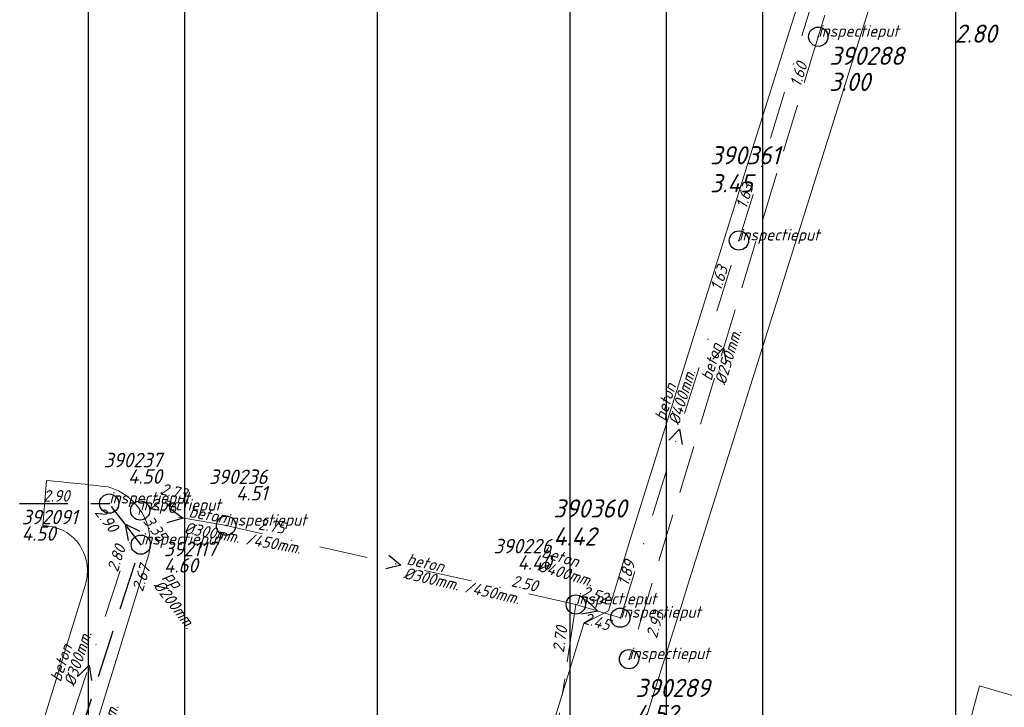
# Model space of a CAD drawing. Extents: x 148869 to 161638, y 453607 to 469810.
# Tile 351 of 656: x 155661 to 155763, y 461794 to 461865. Entities that reach past the tile are written whole.
import ezdxf
from ezdxf.enums import TextEntityAlignment as Align

# ---------------------------------------------------------------- set-up
doc = ezdxf.new("R2010")
doc.units = 0
doc.header["$PDMODE"] = 32
doc.header["$PDSIZE"] = 2
for name, pattern in [('RI-GWA', [18.45, 6, -1.8, 1.75, -1.8, 1.75, -1.8, 1.75, -1.8]), ('RI-HWA', [7.4, 5, -2.4]), ('RI-VWA', [11, 5, -3, 0, -3])]:
    doc.linetypes.add(name, pattern=pattern)
doc.layers.get('0').update_dxf_attribs({"linetype": 'CONTINUOUS'})
doc.layers.get('DEFPOINTS').update_dxf_attribs({"linetype": 'CONTINUOUS'})
for name, color, linetype in [('2022 hatch', 10, 'CONTINUOUS'), ('2024 hatch', 160, 'CONTINUOUS'), ('B-OI-RI-BOB-T18-niet meenemen', 252, 'CONTINUOUS'), ('B-OI-RI-DIAMETER-T18-niet meenemen', 252, 'CONTINUOUS'), ('B-OI-RI-HWA-PUTDEKSELHOOGTE-T25-niet meenemen', 252, 'CONTINUOUS'), ('B-OI-RI-HWA-PUTNUMMER-T25-niet meenemen', 252, 'CONTINUOUS'), ('B-OI-RI-HWA_TRANSPORTLEIDING-G-niet meenemen', 252, 'RI-HWA'), ('B-OI-RI-MATERIAAL-T18-niet meenemen', 252, 'CONTINUOUS'), ('B-OI-RI-STROOMRICHTING-S-niet meenemen', 252, 'CONTINUOUS'), ('B-OI-RI-VWA_PUTDEKSELHOOGTE-T25-niet meenemen', 252, 'CONTINUOUS'), ('gs dwa', 252, 'CONTINUOUS'), ('gs rwa', 252, 'CONTINUOUS')]:
    doc.layers.add(name, color=color, linetype=linetype)
for name, color, linetype, lineweight in [('B-OI-RI-GWA_BOB-T18', 10, 'CONTINUOUS', 18), ('B-OI-RI-GWA_RIOOLPUT-S', 10, 'CONTINUOUS', 25), ('B-OI-RI-GWA_TRANSPORTLEIDING-G', 10, 'RI-GWA', 18), ('B-OI-RI-HWA-BOB-T18', 150, 'CONTINUOUS', 18), ('B-OI-RI-HWA-MATERIAAL-T18', 150, 'CONTINUOUS', 18), ('B-OI-RI-HWA-PUTDEKSELHOOGTE-T25', 150, 'CONTINUOUS', 25), ('B-OI-RI-HWA-PUTNUMMER-T25', 150, 'CONTINUOUS', 25), ('B-OI-RI-HWA_DIAMETER-T18', 150, 'CONTINUOUS', 18), ('B-OI-RI-HWA_RIOOLPUT-S', 150, 'CONTINUOUS', 25), ('B-OI-RI-HWA_TRANSPORTLEIDING-G', 150, 'RI-HWA', 18), ('B-OI-RI-STROOMRICHTING-S', 252, 'CONTINUOUS', 25), ('B-OI-RI-VWA-BOB-T18', 34, 'CONTINUOUS', 18), ('B-OI-RI-VWA-DIAMETER-T18', 34, 'CONTINUOUS', 18), ('B-OI-RI-VWA-MATERIAAL-T18', 34, 'CONTINUOUS', 18), ('B-OI-RI-VWA_PUTDEKSELHOOGTE-T25', 34, 'CONTINUOUS', 25), ('B-OI-RI-VWA_PUTNUMMER-T25', 34, 'CONTINUOUS', 25), ('B-OI-RI-VWA_RIOOLPUT-S', 34, 'CONTINUOUS', 25), ('B-OI-RI-VWA_TRANSPORTLEIDING-G', 34, 'RI-VWA', 18), ('B-OI-RI-VWA_TRANSPORTLEIDING-G-niet meenemen', 252, 'RI-VWA', 18), ('B-RO-VH-VERHARDING_ASFALT-GV', 251, 'CONTINUOUS', 18), ('B-RO-VH-VERHARDING_STRAATBAKSTEEN-GV', 251, 'CONTINUOUS', 18)]:
    doc.layers.add(name, color=color, linetype=linetype, lineweight=lineweight)
doc.styles.add('iso15', font='ISO.shx', dxfattribs={"oblique": 15})
doc.styles.add('NLCS-ISO-M500-T18_CURSIEF', font='NLCS-ISO.ttf', dxfattribs={"oblique": 15, "height": 0.9})
doc.styles.add('NLCS-ISO-M750-T25_CURSIEF', font='NLCS-ISO.ttf', dxfattribs={"oblique": 15, "height": 1.875})
doc.styles.add('NLCS-ISO-M750_CURSIEF', font='NLCS-ISO.ttf', dxfattribs={"oblique": 15})

# ---------------------------------------------------------------- blocks, each defined once
blk = doc.blocks.new('ACMAP_ANN_TEMPLATE_vwa-diam')
at = {"color": 0, "linetype": 'ByBlock', "style": 'NLCS-ISO-M500-T18_CURSIEF', "oblique": 15}
blk.add_attdef('vwa-diam', (0.3, -1.3), '', height=1.2, dxfattribs=at)
blk = doc.blocks.new('ACMAP_ANN_TEMPLATE_vwa-materiaal')
at = {"color": 0, "linetype": 'ByBlock', "style": 'NLCS-ISO-M500-T18_CURSIEF', "oblique": 15}
blk.add_attdef('vwa-mat', (0.3, 0.2), '', height=1.2, dxfattribs=at)
blk = doc.blocks.new('ACMAP_ANN_TEMPLATE_vwa-nap-l')
at = {"color": 0, "linetype": 'ByBlock', "style": 'NLCS-ISO-M500-T18_CURSIEF', "oblique": 15}
blk.add_attdef('vwa-nap-l', (3.3, 0.2), '', height=1.2, dxfattribs=at)
blk = doc.blocks.new('ACMAP_ANN_TEMPLATE_vwa-nap-r')
at = {"color": 0, "linetype": 'ByBlock', "style": 'NLCS-ISO-M500-T18_CURSIEF', "oblique": 15}
blk.add_attdef('vwa-nap-r', (-5.6, 0.2), '', height=1.2, dxfattribs=at)
blk = doc.blocks.new('ACMAP_ANN_TEMPLATE_hwa-diam')
at = {"color": 0, "linetype": 'ByBlock', "style": 'NLCS-ISO-M500-T18_CURSIEF', "oblique": 15}
blk.add_attdef('hwa-diam', (-3.7, -1.3), '', height=1.2, dxfattribs=at)
blk = doc.blocks.new('ACMAP_ANN_TEMPLATE_hwa-materiaal')
at = {"color": 0, "linetype": 'ByBlock', "style": 'NLCS-ISO-M500-T18_CURSIEF', "oblique": 15}
blk.add_attdef('hwa-mat', (-3.7, 0.2), '', height=1.2, dxfattribs=at)
blk = doc.blocks.new('ACMAP_ANN_TEMPLATE_hwa-nap-r')
at = {"color": 0, "linetype": 'ByBlock', "style": 'NLCS-ISO-M500-T18_CURSIEF', "oblique": 15}
blk.add_attdef('hwa-nap-r', (-5.6, 0.2), '', height=1.2, dxfattribs=at)
blk = doc.blocks.new('ACMAP_ANN_TEMPLATE_gwa-nap-l')
at = {"color": 0, "linetype": 'ByBlock', "style": 'NLCS-ISO-M500-T18_CURSIEF', "oblique": 15}
blk.add_attdef('gwa-nap-l', (2.3, 0.2), '', height=1.2, dxfattribs=at)
blk = doc.blocks.new('ACMAP_ANN_TEMPLATE_hwa-puth')
at = {"color": 0, "linetype": 'ByBlock', "style": 'NLCS-ISO-M750-T25_CURSIEF', "oblique": 15}
blk.add_attdef('hwa-puth', (-9, -6.8), '', height=1.88, dxfattribs=at)
blk = doc.blocks.new('ACMAP_ANN_TEMPLATE_hwa-putnr')
at = {"color": 0, "linetype": 'ByBlock', "style": 'NLCS-ISO-M750-T25_CURSIEF', "oblique": 15}
blk.add_attdef('hwa-putnr', (-9, -4.1), '', height=1.88, dxfattribs=at)
blk = doc.blocks.new('ACMAP_ANN_TEMPLATE_type knoop')
at = {"layer": 'DEFPOINTS', "style": 'NLCS-ISO-M500-T18_CURSIEF', "oblique": 15}
blk.add_attdef('type_knoop', (0, 0), '', height=1.2, dxfattribs=at)
blk = doc.blocks.new('ACMAP_ANN_TEMPLATE_vwa-puth')
at = {"color": 0, "linetype": 'ByBlock', "style": 'NLCS-ISO-M750-T25_CURSIEF', "oblique": 15}
blk.add_attdef('vwa-puth', (-3, 5), '', height=1.88, dxfattribs=at)
blk = doc.blocks.new('ACMAP_ANN_TEMPLATE_vwa-putnr')
at = {"color": 0, "linetype": 'ByBlock', "style": 'NLCS-ISO-M750-T25_CURSIEF', "oblique": 15}
blk.add_attdef('vaw-putnr', (-3, 7.9), '', height=1.88, dxfattribs=at)
blk = doc.blocks.new('ACMAP_ANN_TEMPLATE_diam')
at = {"color": 0, "linetype": 'ByBlock', "style": 'iso15', "oblique": 15}
blk.add_attdef('diam', (0.5, -1.3), '', height=1.2, dxfattribs=at)
blk = doc.blocks.new('ACMAP_ANN_TEMPLATE_mat')
at = {"color": 0, "linetype": 'ByBlock', "style": 'iso15', "oblique": 15}
blk.add_attdef('mat', (0.5, 0.2), '', height=1.2, dxfattribs=at)
blk = doc.blocks.new('ACMAP_ANN_TEMPLATE_nap-l')
at = {"color": 0, "linetype": 'ByBlock', "style": 'iso15', "oblique": 15}
blk.add_attdef('nap-l', (3.3, 0.2), '', height=1.2, dxfattribs=at)
blk = doc.blocks.new('ACMAP_ANN_TEMPLATE_nap-r')
at = {"color": 0, "linetype": 'ByBlock', "style": 'iso15', "oblique": 15}
blk.add_attdef('nap-r', text='', height=1.2, dxfattribs=at).set_placement((-4.1, 0.2), align=Align.RIGHT)
blk = doc.blocks.new('ACMAP_ANN_TEMPLATE_puth-dwa')
at = {"color": 0, "linetype": 'ByBlock', "style": 'iso15', "oblique": 15}
blk.add_attdef('puth-dwa', text='', height=1.5, dxfattribs=at).set_placement((2.7, 1), align=Align.RIGHT)
blk = doc.blocks.new('ACMAP_ANN_TEMPLATE_putnr-dwa')
at = {"color": 0, "linetype": 'ByBlock', "style": 'iso15', "oblique": 15}
blk.add_attdef('putnr-dwa', text='', height=1.5, dxfattribs=at).set_placement((2.7, 2.7), align=Align.RIGHT)
blk = doc.blocks.new('ACMAP_ANN_TEMPLATE_puth-rwa')
at = {"color": 0, "linetype": 'ByBlock', "style": 'iso15', "oblique": 15}
blk.add_attdef('puth-rwa', (-2.7, -4.4), '', height=1.5, dxfattribs=at)
blk = doc.blocks.new('ACMAP_ANN_TEMPLATE_putnr-rwa')
at = {"color": 0, "linetype": 'ByBlock', "style": 'iso15', "oblique": 15}
blk.add_attdef('putnr-rwa', (-2.7, -2.7), '', height=1.5, dxfattribs=at)
blk = doc.blocks.new('ACMAP_ANN_TEMPLATE_hoogte')
at = {"color": 0, "linetype": 'ByBlock', "style": 'iso15', "oblique": 15}
blk.add_attdef('h', (7, -1.3), '', height=1.2, dxfattribs=at)

msp = doc.modelspace()

# ---------------------------------------------------------------- hatches: boundary and pattern name
at = {"layer": '2022 hatch'}
h = msp.add_hatch(dxfattribs=at)
h.set_pattern_fill('ANSI31', color=256, scale=19.992, angle=45)
h.set_pattern_definition([(90, (0, 0), (-19.992, 0), [])])
h.paths.add_polyline_path([(155957.39, 462199.72), (155824.6, 462339.47), (155809.4, 462364.77), (155712.06, 462492.35), (155741.32, 462534.94), (155724.45, 462653.5), (155647.56, 462844.84), (155571.03, 462835.78), (155539.5, 462940.93), (155214.41, 462860.04), (154975.03, 462800.21), (154771.75, 462639.51), (154795.06, 462617.84), (154687.68, 462525.32), (154739.27, 462359.61), (154777.22, 462294.15), (154815.26, 462238.26), (154900.32, 462169.47), (154928.55, 462144.03), (154992.39, 461993.67), (155064.08, 461959.84), (155069.75, 461944.78), (155080.62, 461929.02), (155099.54, 461841.43), (155124.54, 461788.65), (155176.21, 461747.53), (155253.1, 461670.14), (155301.18, 461625.42), (155386.96, 461536.3), (155426.74, 461562.76), (155670.4, 461472.54), (155778.97, 461514.91), (155823.82, 461578.91), (155914.94, 461739.53), (155884.36, 461781.4), (155900.67, 461812.33), (155940.19, 461941.25), (155946.89, 461971.72), (155993.5, 462030.18), (155993.12, 462149.22)])
at = {"layer": '2024 hatch'}
h = msp.add_hatch(dxfattribs=at)
h.set_pattern_fill('ANSI31', color=256, scale=29.988, angle=45)
h.set_pattern_definition([(90, (0, 0), (-29.988, 0), [])])
h.paths.add_polyline_path([(154831.69, 462220.79), (155444.64, 461906.6), (155731.7, 461985.63), (155857.3, 461818.44), (156014.78, 461601.83), (156060.4, 461536.42), (156081.9, 461465.46), (156157.24, 461082.37), (155797.14, 460855.73), (155567.09, 461168.91), (155534.07, 461230.34), (155509.32, 461273.71), (155475.23, 461315.96), (155413.29, 461389.05)])

# ---------------------------------------------------------------- linework, layer by layer
at = {"layer": 'B-OI-RI-GWA_RIOOLPUT-S', "color": 251}
msp.add_point((155718.28, 461804.17), dxfattribs=at)
at = {"layer": 'B-OI-RI-GWA_TRANSPORTLEIDING-G', "color": 251}
msp.add_line((155718.28, 461804.17), (155712.11, 461762.9), dxfattribs=at)
at = {"layer": 'B-OI-RI-HWA_RIOOLPUT-S', "color": 251}
for p in [(155743.43, 461863.03), (155723.8, 461798.5)]:
    msp.add_point(p, dxfattribs=at)
at = {"layer": 'B-OI-RI-HWA_TRANSPORTLEIDING-G', "color": 251}
for p, q in [((155763.78, 461928.9), (155743.43, 461863.03)), ((155743.43, 461863.03), (155723.8, 461798.5))]:
    msp.add_line(p, q, dxfattribs=at)
at = {"layer": 'B-OI-RI-HWA_TRANSPORTLEIDING-G-niet meenemen'}
for p, q in [((155623.58, 461814.63), (155669.88, 461814.63)), ((155673.16, 461810.37), (155669.88, 461814.63)), ((155661.97, 461775.55), (155673.16, 461810.37))]:
    msp.add_line(p, q, dxfattribs=at)
at = {"layer": 'B-OI-RI-STROOMRICHTING-S', "color": 251}
for points in [[(155732.51, 461829.6), (155733.61, 461830.77), (155733.88, 461829.18)], [(155727.92, 461821.19), (155729.05, 461822.35), (155729.3, 461820.76)], [(155719.32, 461804.68), (155720.58, 461803.48), (155718.86, 461803.18)]]:
    msp.add_lwpolyline(points, dxfattribs=at)
at = {"layer": 'B-OI-RI-STROOMRICHTING-S-niet meenemen'}
for points in [[(155676.14, 461814.16), (155677.54, 461813.13), (155675.87, 461812.63)], [(155673.09, 461811.74), (155671.52, 461812.5), (155671.86, 461810.79)], [(155698.89, 461809.27), (155700.14, 461808.26), (155698.58, 461807.87)], [(155666.67, 461796.73), (155667.8, 461797.87), (155668.04, 461796.28)]]:
    msp.add_lwpolyline(points, dxfattribs=at)
at = {"layer": 'B-OI-RI-VWA_RIOOLPUT-S'}
for p in [(155735.2, 461841.9), (155722.9, 461802.8)]:
    msp.add_point(p, dxfattribs=at)
at = {"layer": 'B-OI-RI-VWA_TRANSPORTLEIDING-G', "color": 251}
for p, q in [((155735.2, 461841.9), (155761.5, 461927.4)), ((155722.9, 461802.8), (155735.2, 461841.9)), ((155718.28, 461804.17), (155682, 461812.34)), ((155718.28, 461804.17), (155722.9, 461802.8))]:
    msp.add_line(p, q, dxfattribs=at)
at = {"layer": 'B-OI-RI-VWA_TRANSPORTLEIDING-G-niet meenemen'}
for p, q in [((155662.52, 461781.83), (155673.09, 461813.91)), ((155682, 461812.34), (155673.09, 461813.91)), ((155718.28, 461804.17), (155682, 461812.34))]:
    msp.add_line(p, q, dxfattribs=at)
at = {"layer": 'B-RO-VH-VERHARDING_ASFALT-GV', "flags": 128}
msp.add_lwpolyline([(155723.93, 461810.89), (155721.66, 461803.5), (155719.12, 461802.21), (155715.17, 461789.29), (155713.6, 461784.29), (155722.18, 461781.59), (155728.39, 461801.37), (155729.44, 461804.71), (155729.74, 461805.66), (155730.29, 461807.41), (155749.42, 461868.34), (155750.42, 461871.51), (155764.9, 461917.78), (155758.1, 461919.92), (155757.94, 461919.39), (155745.24, 461878.96), (155736.22, 461850.23), (155734.08, 461843.36)], close=True, dxfattribs=at)
msp.add_lwpolyline([(155813.85, 461698.41), (155814.17, 461699.51), (155828.46, 461748.24), (155835.26, 461746.24), (155835.72, 461747.8), (155836.3, 461749.8), (155843.47, 461774.31), (155814.62, 461782.78), (155813.8, 461779.99), (155760.15, 461795.74), (155760.11, 461795.61), (155759.21, 461792.26)], dxfattribs=at)
at = {"layer": 'B-RO-VH-VERHARDING_STRAATBAKSTEEN-GV', "flags": 128}
for points in [[(155663.38, 461817.01), (155662.98, 461812.33)], [(155642.66, 461707.94), (155655.75, 461750.42), (155670.9, 461799.4), (155674, 461809.39)], [(155667.38, 461806.13), (155663.78, 461794.48), (155649.32, 461747.73), (155637.57, 461709.57), (155642.66, 461707.94)]]:
    msp.add_lwpolyline(points, dxfattribs=at)
at = {"layer": 'B-RO-VH-VERHARDING_STRAATBAKSTEEN-GV'}
for points in [[(155669.78, 461816.35, 0.009529), (155663.38, 461817.01)], [(155674, 461809.39, 0.394595), (155669.78, 461816.35)], [(155662.98, 461812.33, -0.194349), (155666.16, 461811.08)], [(155666.16, 461811.08, -0.038303), (155666.61, 461810.59)], [(155666.61, 461810.59, -0.248449), (155667.38, 461806.13)]]:
    msp.add_lwpolyline(points, format="xyb", dxfattribs=at)
at = {"layer": 'gs dwa'}
for p in [(155673.09, 461813.91), (155682, 461812.34), (155718.28, 461804.17)]:
    msp.add_point(p, dxfattribs=at)
at = {"layer": 'gs rwa'}
for p in [(155669.88, 461814.63), (155673.16, 461810.37)]:
    msp.add_point(p, dxfattribs=at)

# ---------------------------------------------------------------- block references
at = {"layer": 'B-OI-RI-BOB-T18-niet meenemen'}
ref = msp.add_blockref('ACMAP_ANN_TEMPLATE_nap-r', (155681.74, 461813.9), dxfattribs=dict(at, rotation=347.3090947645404))
ref.add_attrib('nap-r', '2.73', dxfattribs={"layer": '0', "color": 0, "linetype": 'ByBlock', "height": 1.2, "rotation": 347.3091, "style": 'NLCS-ISO-M750_CURSIEF', "oblique": 15}).set_placement((155677.78, 461815), align=Align.RIGHT)
ref = msp.add_blockref('ACMAP_ANN_TEMPLATE_nap-r', (155669.88, 461814.63), dxfattribs=dict(at, rotation=359.9987625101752))
ref.add_attrib('nap-r', '2.90', dxfattribs={"layer": '0', "color": 0, "linetype": 'ByBlock', "height": 1.2, "rotation": 359.9988, "style": 'NLCS-ISO-M750_CURSIEF', "oblique": 15}).set_placement((155665.78, 461814.83), align=Align.RIGHT)
ref = msp.add_blockref('ACMAP_ANN_TEMPLATE_nap-r', (155672.33, 461808.15), dxfattribs=dict(at, rotation=307.6102167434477))
ref.add_attrib('nap-r', '2.90', dxfattribs={"layer": '0', "color": 0, "linetype": 'ByBlock', "height": 1.2, "rotation": 307.6102, "style": 'NLCS-ISO-M750_CURSIEF', "oblique": 15}).set_placement((155669.99, 461811.52), align=Align.RIGHT)
ref = msp.add_blockref('ACMAP_ANN_TEMPLATE_nap-r', (155680.76, 461812.68), dxfattribs=dict(at, rotation=350.0066944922))
ref.add_attrib('nap-r', '2.76', dxfattribs={"layer": '0', "color": 0, "linetype": 'ByBlock', "height": 1.2, "rotation": 350.0067, "style": 'NLCS-ISO-M750_CURSIEF', "oblique": 15}).set_placement((155676.76, 461813.59), align=Align.RIGHT)
ref = msp.add_blockref('ACMAP_ANN_TEMPLATE_nap-l', (155671.18, 461815.27), dxfattribs=dict(at, rotation=307.6102167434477))
ref.add_attrib('nap-l', '3.35', (155673.35, 461812.78), dxfattribs={"layer": '0', "color": 0, "linetype": 'ByBlock', "height": 1.2, "rotation": 307.6102, "style": 'NLCS-ISO-M750_CURSIEF', "oblique": 15})
ref = msp.add_blockref('ACMAP_ANN_TEMPLATE_nap-l', (155682, 461812.34), dxfattribs=dict(at, rotation=350.0066944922))
ref.add_attrib('nap-l', '2.75', (155685.28, 461811.96), dxfattribs={"layer": '0', "color": 0, "linetype": 'ByBlock', "height": 1.2, "rotation": 350.0067, "style": 'NLCS-ISO-M750_CURSIEF', "oblique": 15})
ref = msp.add_blockref('ACMAP_ANN_TEMPLATE_nap-r', (155673.09, 461813.91), dxfattribs=dict(at, rotation=71.76512081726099))
ref.add_attrib('nap-r', '2.80', dxfattribs={"layer": '0', "color": 0, "linetype": 'ByBlock', "height": 1.2, "rotation": 71.7651, "style": 'NLCS-ISO-M750_CURSIEF', "oblique": 15}).set_placement((155671.62, 461810.08), align=Align.RIGHT)
ref = msp.add_blockref('ACMAP_ANN_TEMPLATE_nap-r', (155675.63, 461811.87), dxfattribs=dict(at, rotation=72.18920668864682))
ref.add_attrib('nap-r', '2.67', dxfattribs={"layer": '0', "color": 0, "linetype": 'ByBlock', "height": 1.2, "rotation": 72.1892, "style": 'NLCS-ISO-M750_CURSIEF', "oblique": 15}).set_placement((155674.19, 461808.03), align=Align.RIGHT)
ref = msp.add_blockref('ACMAP_ANN_TEMPLATE_nap-l', (155708.25, 461806.6), dxfattribs=dict(at, rotation=347.3090947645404))
ref.add_attrib('nap-l', '2.50', (155711.51, 461806.07), dxfattribs={"layer": '0', "color": 0, "linetype": 'ByBlock', "height": 1.2, "rotation": 347.3091, "style": 'NLCS-ISO-M750_CURSIEF', "oblique": 15})
at = {"layer": 'B-OI-RI-DIAMETER-T18-niet meenemen'}
ref = msp.add_blockref('ACMAP_ANN_TEMPLATE_diam', (155677.31, 461812.91), dxfattribs=dict(at, rotation=350.0066944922))
ref.add_attrib('diam', '%%c300mm.', (155677.57, 461811.54), dxfattribs={"layer": '0', "color": 0, "linetype": 'ByBlock', "height": 1.2, "rotation": 350.0067, "style": 'NLCS-ISO-M750_CURSIEF', "oblique": 15})
ref = msp.add_blockref('ACMAP_ANN_TEMPLATE_diam', (155700.14, 461808.26), dxfattribs=dict(at, rotation=347.3090947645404))
ref.add_attrib('diam', '%%c300mm.', (155700.34, 461806.88), dxfattribs={"layer": '0', "color": 0, "linetype": 'ByBlock', "height": 1.2, "rotation": 347.3091, "style": 'NLCS-ISO-M750_CURSIEF', "oblique": 15})
ref = msp.add_blockref('ACMAP_ANN_TEMPLATE_diam', (155675.12, 461807.32), dxfattribs=dict(at, rotation=307.6102167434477))
ref.add_attrib('diam', '%%c200mm.', (155674.4, 461806.13), dxfattribs={"layer": '0', "color": 0, "linetype": 'ByBlock', "height": 1.2, "rotation": 307.6102, "style": 'NLCS-ISO-M750_CURSIEF', "oblique": 15})
ref = msp.add_blockref('ACMAP_ANN_TEMPLATE_diam', (155664.88, 461795.54), dxfattribs=dict(at, rotation=71.76512081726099))
ref.add_attrib('diam', '%%c300mm.', (155666.27, 461795.6), dxfattribs={"layer": '0', "color": 0, "linetype": 'ByBlock', "height": 1.2, "rotation": 71.7651, "style": 'NLCS-ISO-M750_CURSIEF', "oblique": 15})
ref = msp.add_blockref('ACMAP_ANN_TEMPLATE_diam', (155667.72, 461787.93), dxfattribs=dict(at, rotation=72.18920668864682))
ref.add_attrib('diam', '%%c600mm.', (155669.11, 461788.01), dxfattribs={"layer": '0', "color": 0, "linetype": 'ByBlock', "height": 1.2, "rotation": 72.1892, "style": 'NLCS-ISO-M750_CURSIEF', "oblique": 15})
at = {"layer": 'B-OI-RI-GWA_BOB-T18', "color": 251, "rotation": 81.4970706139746}
msp.add_blockref('ACMAP_ANN_TEMPLATE_gwa-nap-l', (155716.89, 461796.82), dxfattribs=at).add_auto_attribs({'gwa-nap-l': '2.70'})
at = {"layer": 'B-OI-RI-HWA-BOB-T18', "color": 251}
for p, rotation, values in [((155743.43, 461863.03), 72.83189212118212, {'hwa-nap-r': '1.60'}), ((155728.49, 461805.89), 73.08026016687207, {'hwa-nap-r': '2.93'})]:
    msp.add_blockref('ACMAP_ANN_TEMPLATE_hwa-nap-r', p, dxfattribs=dict(at, rotation=rotation)).add_auto_attribs(values)
at = {"layer": 'B-OI-RI-HWA-MATERIAAL-T18', "color": 251, "rotation": 73.08026016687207}
msp.add_blockref('ACMAP_ANN_TEMPLATE_hwa-materiaal', (155733.61, 461830.77), dxfattribs=at).add_auto_attribs({'hwa-mat': 'beton'})
at = {"layer": 'B-OI-RI-HWA-PUTDEKSELHOOGTE-T25', "color": 251}
for p, values in [((155753.57, 461864.21), {'hwa-puth': '3.00'}), ((155733.46, 461798.68), {'hwa-puth': '4.52'})]:
    msp.add_blockref('ACMAP_ANN_TEMPLATE_hwa-puth', p, dxfattribs=at).add_auto_attribs(values)
at = {"layer": 'B-OI-RI-HWA-PUTDEKSELHOOGTE-T25-niet meenemen'}
ref = msp.add_blockref('ACMAP_ANN_TEMPLATE_puth-rwa', (155663.51, 461815.18), dxfattribs=at)
ref.add_attrib('puth-rwa', '4.50', (155660.81, 461810.78), dxfattribs={"layer": '0', "color": 0, "linetype": 'ByBlock', "height": 1.5, "style": 'NLCS-ISO-M750_CURSIEF', "oblique": 15})
ref = msp.add_blockref('ACMAP_ANN_TEMPLATE_puth-rwa', (155678.26, 461811.87), dxfattribs=at)
ref.add_attrib('puth-rwa', '4.60', (155675.56, 461807.47), dxfattribs={"layer": '0', "color": 0, "linetype": 'ByBlock', "height": 1.5, "style": 'NLCS-ISO-M750_CURSIEF', "oblique": 15})
at = {"layer": 'B-OI-RI-HWA-PUTNUMMER-T25', "color": 251}
for p, values in [((155753.57, 461864.21), {'hwa-putnr': '390288'}), ((155733.46, 461798.68), {'hwa-putnr': '390289'})]:
    msp.add_blockref('ACMAP_ANN_TEMPLATE_hwa-putnr', p, dxfattribs=at).add_auto_attribs(values)
at = {"layer": 'B-OI-RI-HWA-PUTNUMMER-T25-niet meenemen'}
ref = msp.add_blockref('ACMAP_ANN_TEMPLATE_putnr-rwa', (155663.51, 461815.18), dxfattribs=at)
ref.add_attrib('putnr-rwa', '392091', (155660.81, 461812.48), dxfattribs={"layer": '0', "color": 0, "linetype": 'ByBlock', "height": 1.5, "style": 'NLCS-ISO-M750_CURSIEF', "oblique": 15})
ref = msp.add_blockref('ACMAP_ANN_TEMPLATE_putnr-rwa', (155678.26, 461811.87), dxfattribs=at)
ref.add_attrib('putnr-rwa', '392117', (155675.56, 461809.17), dxfattribs={"layer": '0', "color": 0, "linetype": 'ByBlock', "height": 1.5, "style": 'NLCS-ISO-M750_CURSIEF', "oblique": 15})
at = {"layer": 'B-OI-RI-HWA_DIAMETER-T18', "color": 251, "rotation": 73.08026016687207}
msp.add_blockref('ACMAP_ANN_TEMPLATE_hwa-diam', (155733.61, 461830.77), dxfattribs=at).add_auto_attribs({'hwa-diam': '%%c250mm.'})
at = {"layer": 'B-OI-RI-MATERIAAL-T18-niet meenemen'}
ref = msp.add_blockref('ACMAP_ANN_TEMPLATE_mat', (155677.55, 461813.12), dxfattribs=dict(at, rotation=350.0066944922))
ref.add_attrib('mat', 'beton', (155678.07, 461813.24), dxfattribs={"layer": '0', "color": 0, "linetype": 'ByBlock', "height": 1.2, "rotation": 350.0067, "style": 'NLCS-ISO-M750_CURSIEF', "oblique": 15})
ref = msp.add_blockref('ACMAP_ANN_TEMPLATE_hoogte', (155677.31, 461812.91), dxfattribs=dict(at, rotation=350.0066944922))
ref.add_attrib('h', '/450mm.', (155683.97, 461810.41), dxfattribs={"layer": '0', "color": 0, "linetype": 'ByBlock', "height": 1.2, "rotation": 350.0067, "style": 'NLCS-ISO-M750_CURSIEF', "oblique": 15})
ref = msp.add_blockref('ACMAP_ANN_TEMPLATE_mat', (155700.14, 461808.26), dxfattribs=dict(at, rotation=347.3090947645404))
ref.add_attrib('mat', 'beton', (155700.67, 461808.34), dxfattribs={"layer": '0', "color": 0, "linetype": 'ByBlock', "height": 1.2, "rotation": 347.3091, "style": 'NLCS-ISO-M750_CURSIEF', "oblique": 15})
ref = msp.add_blockref('ACMAP_ANN_TEMPLATE_mat', (155675.12, 461807.32), dxfattribs=dict(at, rotation=307.6102167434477))
ref.add_attrib('mat', 'pp', (155675.58, 461807.05), dxfattribs={"layer": '0', "color": 0, "linetype": 'ByBlock', "height": 1.2, "rotation": 307.6102, "style": 'NLCS-ISO-M750_CURSIEF', "oblique": 15})
ref = msp.add_blockref('ACMAP_ANN_TEMPLATE_hoogte', (155700.14, 461808.26), dxfattribs=dict(at, rotation=347.3090947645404))
ref.add_attrib('h', '/450mm.', (155706.68, 461805.45), dxfattribs={"layer": '0', "color": 0, "linetype": 'ByBlock', "height": 1.2, "rotation": 347.3091, "style": 'NLCS-ISO-M750_CURSIEF', "oblique": 15})
ref = msp.add_blockref('ACMAP_ANN_TEMPLATE_mat', (155664.88, 461795.54), dxfattribs=dict(at, rotation=71.76512081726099))
ref.add_attrib('mat', 'beton', (155664.84, 461796.07), dxfattribs={"layer": '0', "color": 0, "linetype": 'ByBlock', "height": 1.2, "rotation": 71.7651, "style": 'NLCS-ISO-M750_CURSIEF', "oblique": 15})
at = {"layer": 'B-OI-RI-VWA-BOB-T18', "color": 251}
for name, p, rotation, values in [('ACMAP_ANN_TEMPLATE_vwa-nap-l', (155735.2, 461841.9), 72.90198014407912, {'vwa-nap-l': '1.63'}), ('ACMAP_ANN_TEMPLATE_vwa-nap-r', (155735.2, 461841.9), 72.5375713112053, {'vwa-nap-r': '1.63'}), ('ACMAP_ANN_TEMPLATE_vwa-nap-l', (155722.9, 461802.8), 72.5375713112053, {'vwa-nap-l': '1.89'}), ('ACMAP_ANN_TEMPLATE_vwa-nap-l', (155715.54, 461805.74), 343.4829719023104, {'vwa-nap-l': '2.52'}), ('ACMAP_ANN_TEMPLATE_vwa-nap-r', (155724.25, 461800.44), 343.4829719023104, {'vwa-nap-r': '2.45'})]:
    msp.add_blockref(name, p, dxfattribs=dict(at, rotation=rotation)).add_auto_attribs(values)
at = {"layer": 'B-OI-RI-VWA-DIAMETER-T18', "color": 251}
for p, rotation in [((155727.64, 461822.79), 72.5375713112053), ((155714.31, 461809), 343.4829719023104)]:
    msp.add_blockref('ACMAP_ANN_TEMPLATE_vwa-diam', p, dxfattribs=dict(at, rotation=rotation)).add_auto_attribs({'vwa-diam': '%%c400mm.'})
at = {"layer": 'B-OI-RI-VWA-MATERIAAL-T18', "color": 251}
for p, rotation in [((155727.64, 461822.79), 72.5375713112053), ((155714.31, 461809), 343.4829719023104)]:
    msp.add_blockref('ACMAP_ANN_TEMPLATE_vwa-materiaal', p, dxfattribs=dict(at, rotation=rotation)).add_auto_attribs({'vwa-mat': 'beton'})
at = {"layer": 'B-OI-RI-VWA_PUTDEKSELHOOGTE-T25', "color": 251}
for p, values in [((155760.59, 461857.41), {'vwa-puth': '2.80'}), ((155735.2, 461841.9), {'vwa-puth': '3.45'}), ((155718.95, 461805.28), {'vwa-puth': '4.42'})]:
    msp.add_blockref('ACMAP_ANN_TEMPLATE_vwa-puth', p, dxfattribs=at).add_auto_attribs(values)
at = {"layer": 'B-OI-RI-VWA_PUTDEKSELHOOGTE-T25-niet meenemen'}
ref = msp.add_blockref('ACMAP_ANN_TEMPLATE_putnr-dwa', (155672.65, 461815.69), dxfattribs=at)
ref.add_attrib('putnr-dwa', '390237', dxfattribs={"layer": '0', "color": 0, "linetype": 'ByBlock', "height": 1.5, "style": 'NLCS-ISO-M750_CURSIEF', "oblique": 15}).set_placement((155675.35, 461818.39), align=Align.RIGHT)
ref = msp.add_blockref('ACMAP_ANN_TEMPLATE_puth-dwa', (155672.65, 461815.69), dxfattribs=at)
ref.add_attrib('puth-dwa', '4.50', dxfattribs={"layer": '0', "color": 0, "linetype": 'ByBlock', "height": 1.5, "style": 'NLCS-ISO-M750_CURSIEF', "oblique": 15}).set_placement((155675.35, 461816.69), align=Align.RIGHT)
ref = msp.add_blockref('ACMAP_ANN_TEMPLATE_putnr-dwa', (155683.59, 461813.96), dxfattribs=at)
ref.add_attrib('putnr-dwa', '390236', dxfattribs={"layer": '0', "color": 0, "linetype": 'ByBlock', "height": 1.5, "style": 'NLCS-ISO-M750_CURSIEF', "oblique": 15}).set_placement((155686.29, 461816.66), align=Align.RIGHT)
ref = msp.add_blockref('ACMAP_ANN_TEMPLATE_puth-dwa', (155683.59, 461813.96), dxfattribs=at)
ref.add_attrib('puth-dwa', '4.51', dxfattribs={"layer": '0', "color": 0, "linetype": 'ByBlock', "height": 1.5, "style": 'NLCS-ISO-M750_CURSIEF', "oblique": 15}).set_placement((155686.29, 461814.96), align=Align.RIGHT)
ref = msp.add_blockref('ACMAP_ANN_TEMPLATE_putnr-dwa', (155713.08, 461806.77), dxfattribs=at)
ref.add_attrib('putnr-dwa', '390226', dxfattribs={"layer": '0', "color": 0, "linetype": 'ByBlock', "height": 1.5, "style": 'NLCS-ISO-M750_CURSIEF', "oblique": 15}).set_placement((155715.78, 461809.47), align=Align.RIGHT)
ref = msp.add_blockref('ACMAP_ANN_TEMPLATE_puth-dwa', (155713.08, 461806.77), dxfattribs=at)
ref.add_attrib('puth-dwa', '4.40', dxfattribs={"layer": '0', "color": 0, "linetype": 'ByBlock', "height": 1.5, "style": 'NLCS-ISO-M750_CURSIEF', "oblique": 15}).set_placement((155715.78, 461807.77), align=Align.RIGHT)
at = {"layer": 'B-OI-RI-VWA_PUTNUMMER-T25', "color": 251}
for p, values in [((155735.2, 461841.9), {'vaw-putnr': '390361'}), ((155718.95, 461805.28), {'vaw-putnr': '390360'})]:
    msp.add_blockref('ACMAP_ANN_TEMPLATE_vwa-putnr', p, dxfattribs=at).add_auto_attribs(values)
at = {"layer": 'DEFPOINTS'}
for p in [(155743.43, 461863.03), (155735.2, 461841.9), (155669.88, 461814.63), (155673.09, 461813.91), (155682, 461812.34), (155673.16, 461810.37), (155718.28, 461804.17), (155722.9, 461802.8), (155723.8, 461798.5)]:
    msp.add_blockref('ACMAP_ANN_TEMPLATE_type knoop', p, dxfattribs=at).add_auto_attribs({'type_knoop': 'inspectieput'})

doc.saveas('drawing.dxf')
